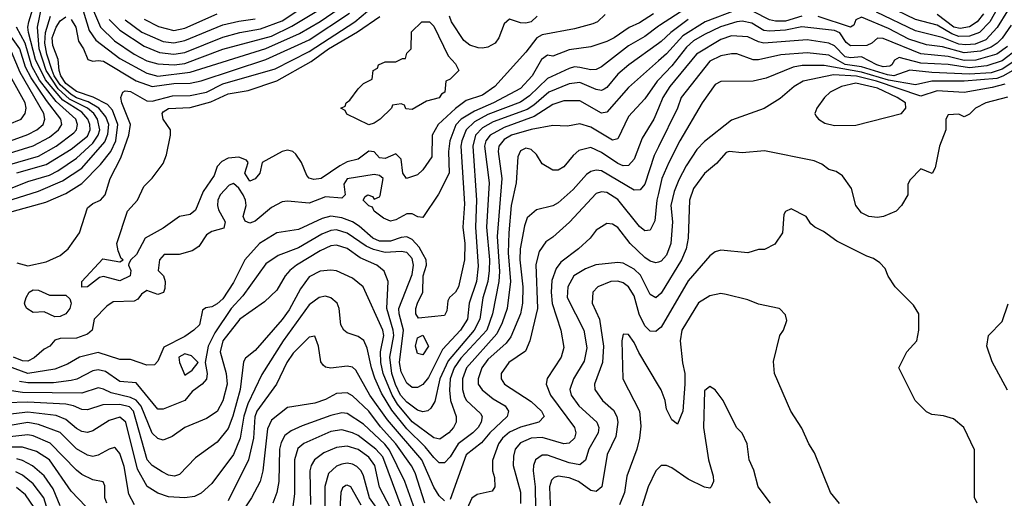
# Model space of a CAD drawing. Header units: inches. Extents: x 1793389 to 1900389, y 320802 to 470796.
# Tile 724 of 752: x 1857640 to 1861278, y 453488 to 455257. Entities that reach past the tile are written whole.
import ezdxf

# ---------------------------------------------------------------- set-up
doc = ezdxf.new("R2010")
doc.units = ezdxf.units.IN
doc.header["$MEASUREMENT"] = 0
doc.layers.add('B8455', color=7, linetype='Continuous')
doc.layers.add('B8465', color=7, linetype='Continuous')

msp = doc.modelspace()

# ---------------------------------------------------------------- linework, layer by layer
at = {"layer": 'B8455', "color": 2}
for points, elevation in [([(1857630, 454691.1), (1857738, 454722), (1857830, 454778.5), (1857890, 454826.5), (1857899.8, 454850), (1857899.3, 454870), (1857891.6, 454890), (1857870, 454915.2), (1857799.8, 454959.8), (1857735.3, 455035.3), (1857698.8, 455110), (1857672.3, 455210), (1857669.8, 455230), (1857673.6, 455250), (1857747.5, 455490), (1857742.2, 455590), (1857729.3, 455630), (1857715, 455655), (1857695.8, 455675.8), (1857585.3, 455745.3)], 322), ([(1857606.1, 454633.9), (1857670, 454659.6), (1857750, 454682.8), (1857781.5, 454698.5), (1857850, 454744.9), (1857910, 454801.3), (1857929.8, 454830), (1857936.5, 454850), (1857927.2, 454890), (1857913.5, 454910), (1857890.8, 454930), (1857824, 454964), (1857781.7, 455001.7), (1857737.3, 455070), (1857711.6, 455150), (1857706.3, 455230), (1857730.6, 455350), (1857773.8, 455490), (1857763.8, 455590), (1857751.9, 455631.9), (1857738.7, 455658.7), (1857711.8, 455691.8), (1857650, 455727.1), (1857615.7, 455755.7)], 318), ([(1857630, 454358), (1857670, 454347.3), (1857737.5, 454362.5), (1857790, 454386), (1857819, 454410), (1857861.2, 454470), (1857890, 454562), (1857910, 454578), (1857938, 454590), (1857955.3, 454610), (1857974, 454670), (1858013.6, 454746.4), (1858043.1, 454830), (1858049.7, 454870), (1858017.4, 454950), (1858014, 454970), (1858021.2, 454990), (1858030, 454994.4), (1858050, 454991.7), (1858110, 454958), (1858130, 454955.8), (1858204.4, 454975.6), (1858270, 454976.9), (1858330, 454989.2), (1858390, 455020.7), (1858584.4, 455075.6), (1858710, 455139.7), (1858878.9, 455250), (1858972.2, 455327.8)], 306), ([(1857874.2, 455290), (1857897.1, 455217.1), (1857921.5, 455181.5), (1858010, 455114), (1858110, 455059.1), (1858150, 455049.2), (1858270, 455063.2), (1858550, 455151.1), (1858673.4, 455206.6), (1858750, 455250.2), (1858820.8, 455299.2)], 314), ([(1857912.2, 455290), (1857938.3, 455230), (1857990, 455179), (1858062.4, 455130), (1858110, 455105.5), (1858150, 455093.6), (1858210.2, 455090.2), (1858250, 455095.5), (1858390, 455147.9), (1858570, 455196.5), (1858646, 455234), (1858805.4, 455330)], 318), ([(1857970, 455257.6), (1858010, 455218.3), (1858099.5, 455159.5), (1858156.3, 455136.3), (1858210, 455130.2), (1858250, 455136.5), (1858390, 455192.4), (1858454, 455210), (1858530, 455223.2), (1858610, 455253.4), (1858690, 455306)], 322), ([(1857516.9, 454563.1), (1857710, 454624), (1857798.5, 454661.5), (1857870, 454708.9), (1857954.3, 454805.7), (1857965.7, 454834.3), (1857969, 454870), (1857958, 454898), (1857932, 454930), (1857893.5, 454953.5), (1857850, 454969), (1857830, 454980.9), (1857790, 455016.8), (1857767.8, 455050), (1857760.2, 455070), (1857739.9, 455130), (1857732.5, 455170), (1857734.9, 455210), (1857753.6, 455270)], 314), ([(1857590, 454542.3), (1857736.8, 454583.2), (1857810, 454614.6), (1857870, 454651.8), (1857938.4, 454721.6), (1857976.4, 454770), (1857995.3, 454810), (1858002.9, 454870), (1857982.5, 454922.5), (1857964.3, 454944.3), (1857911.1, 454971.1), (1857850, 454991.6), (1857810, 455022), (1857792.3, 455050), (1857785.7, 455070), (1857781.8, 455110), (1857762.5, 455162.5), (1857760.6, 455190), (1857774.8, 455230), (1857790, 455253), (1857810, 455268.2)], 310), ([(1859981.5, 455278.5), (1859930, 455245.4), (1859891.3, 455228.7), (1859836.3, 455190), (1859810, 455176.9), (1859750, 455157), (1859670, 455146), (1859610, 455122), (1859590, 455126), (1859567.7, 455110), (1859534, 455050), (1859490, 455003), (1859390.4, 454950), (1859320.4, 454919.5), (1859270.9, 454889.1), (1859251.8, 454868.2), (1859228.9, 454810), (1859224, 454770), (1859226.4, 454690), (1859188, 454612), (1859130, 454526), (1859111.6, 454528.4), (1859090, 454539.3), (1859070, 454539.5), (1859030, 454518), (1859010, 454512.7), (1858984.1, 454524.1), (1858950, 454549), (1858944, 454564), (1858930, 454569.2), (1858909, 454590), (1858916.4, 454603.6), (1858926, 454610), (1858943.6, 454603.6), (1858950, 454594), (1858970, 454602), (1858972.5, 454607.5), (1858982.7, 454670), (1858970, 454680.9), (1858950, 454685.1), (1858850, 454669.2), (1858838, 454650), (1858842.8, 454610), (1858830, 454597.2), (1858770, 454602), (1858710, 454579.5), (1858630, 454587), (1858610, 454584.5), (1858570, 454563.7), (1858510, 454512.7), (1858490, 454505.2), (1858473.2, 454513.2), (1858465.2, 454530), (1858476.2, 454570), (1858474.7, 454590), (1858465.4, 454610), (1858450, 454634.7), (1858430, 454651.6), (1858413.7, 454646.3), (1858380.5, 454610), (1858372.7, 454590), (1858370.5, 454570), (1858374.9, 454554.9), (1858398.8, 454510), (1858393.7, 454486.3), (1858350, 454474.5), (1858330, 454462.7), (1858301.3, 454418.7), (1858277.4, 454402.6), (1858229.5, 454389.5), (1858174, 454390), (1858156, 454370), (1858152, 454330), (1858170.8, 454310.8), (1858177.3, 454290), (1858176.8, 454263.2), (1858170.8, 454249.2), (1858150, 454241.2), (1858110, 454256), (1858090, 454242.7), (1858076.2, 454223.8), (1858063.1, 454216.9), (1857985.5, 454214.5), (1857961.6, 454198.4), (1857914.8, 454150), (1857907.3, 454110), (1857890, 454095.1), (1857850, 454079.6), (1857790, 454079), (1857770, 454073.2), (1857751.3, 454050), (1857730, 454039.5), (1857693.2, 454006.8), (1857670, 453995.1), (1857650, 453996.4), (1857617.6, 454010)], 306), ([(1857830, 455258), (1857847.2, 455230), (1857857.6, 455177.6), (1857875.5, 455150), (1857891.3, 455110), (1857910, 455103.8), (1857930, 455107), (1857950, 455103.6), (1858070, 455031.3), (1858130, 455010.2), (1858210, 455021.5), (1858270, 455022.4), (1858310, 455031.3), (1858550, 455110.2), (1858710, 455182.8), (1858858.7, 455281.3)], 310), ([(1859803.4, 455276.6), (1859774.8, 455250), (1859758, 455242), (1859690, 455223.6), (1859570, 455201.7), (1859550.4, 455190), (1859510, 455137), (1859395.5, 455010), (1859350, 454978.4), (1859290, 454958.7), (1859250, 454929.7), (1859186, 454870), (1859164.6, 454830), (1859163.1, 454750), (1859130, 454702), (1859110, 454684.5), (1859069, 454670), (1859055.1, 454690), (1859050, 454742), (1859030, 454761.2), (1858990, 454744.5), (1858970, 454747), (1858950, 454769.2), (1858930, 454771.8), (1858890, 454742), (1858850, 454731.6), (1858822.6, 454717.4), (1858754, 454670), (1858726.7, 454666.7), (1858710, 454672), (1858701.5, 454681.5), (1858681.6, 454730), (1858660.1, 454760.1), (1858649.6, 454769.6), (1858630, 454775.1), (1858610, 454769.6), (1858536, 454730), (1858527.3, 454690), (1858510, 454669.3), (1858490, 454660.9), (1858472, 454690), (1858484, 454730), (1858477.5, 454737.5), (1858449.6, 454749.6), (1858410, 454745.4), (1858386.5, 454733.5), (1858370, 454714.5), (1858358.6, 454681.4), (1858317.4, 454622.6), (1858290, 454553.2), (1858270, 454537.2), (1858230, 454529.6), (1858170, 454486.6), (1858103.8, 454450), (1858071.2, 454388.8), (1858050.6, 454370), (1858043.6, 454356.4), (1858042, 454350), (1858050.4, 454330.4), (1858047.7, 454310), (1858010, 454291.5), (1857950, 454308.2), (1857935.1, 454304.9), (1857890, 454269.5), (1857870, 454269), (1857869.2, 454290), (1857947, 454373), (1858010, 454362.8), (1858022, 454370), (1858014.8, 454374.8), (1858003.3, 454403.3), (1857999.5, 454430), (1858038.7, 454550), (1858075.1, 454590), (1858099, 454641), (1858130, 454671.3), (1858170, 454726), (1858182, 454758), (1858197.4, 454830), (1858197.6, 454850), (1858169.8, 454889.8), (1858166, 454910), (1858170, 454916.4), (1858190, 454928.7), (1858270, 454932.8), (1858346.6, 454953.4), (1858410, 454983.2), (1858484.2, 454995.8), (1858590, 455031.3), (1858716.9, 455103.1), (1858781.1, 455150), (1858887.8, 455212.2), (1858970.6, 455269.4)], 302), ([(1858030, 455257.4), (1858091.7, 455211.7), (1858170, 455177.3), (1858210, 455171.4), (1858250, 455180.2), (1858390, 455238), (1858450, 455252.3), (1858510, 455260.2)], 326), ([(1858099.7, 455259.7), (1858152.8, 455232.8), (1858210, 455217.3), (1858250, 455225.5), (1858370, 455279.1)], 330), ([(1859552, 455270), (1859530, 455249.3), (1859510, 455244), (1859490, 455245.2), (1859450, 455259), (1859430, 455242), (1859410.5, 455190), (1859396.3, 455170), (1859370, 455156.2), (1859350, 455151.8), (1859333.8, 455153.8), (1859303.3, 455163.3), (1859280.9, 455180.9), (1859235.3, 455250), (1859228, 455270)], 298), ([(1857450, 454677.3), (1857710, 454752.4), (1857775.1, 454790), (1857840.5, 454839.5), (1857849.7, 454850), (1857853.7, 454870), (1857846.9, 454890), (1857774.7, 454954.7), (1857713.5, 455033.5), (1857685.2, 455085.2), (1857660.5, 455170), (1857628.8, 455230)], 326), ([(1860000, 455233.4), (1859950, 455195.8), (1859890, 455160.5), (1859790, 455083.6), (1859770, 455073.6), (1859750, 455071.5), (1859710, 455081.1), (1859690, 455082.6), (1859670, 455077.4), (1859590, 455039.7), (1859523.8, 454976.2), (1859490, 454952), (1859370, 454906.3), (1859320.6, 454879.4), (1859290.2, 454849.8), (1859273.6, 454810), (1859270.2, 454790), (1859283.6, 454576.4), (1859277, 454490), (1859284.6, 454430), (1859283, 454370), (1859261.7, 454270), (1859250.2, 454249.8), (1859228, 454230), (1859222, 454218), (1859218.5, 454181.4), (1859210, 454164.5), (1859114, 454154), (1859103.7, 454170), (1859103.6, 454190), (1859109.6, 454210), (1859129.7, 454250.3), (1859131, 454310), (1859143.5, 454350), (1859142, 454370), (1859131.2, 454390), (1859116.3, 454416.3), (1859090, 454445.4), (1859070, 454454.3), (1859050, 454452.6), (1859010, 454438.2), (1858970, 454438.8), (1858944.7, 454450), (1858894.5, 454494.5), (1858869.8, 454509.8), (1858830, 454525.1), (1858790, 454531.1), (1858757.8, 454522.2), (1858670, 454481.6), (1858590, 454469.5), (1858525.5, 454430), (1858472.2, 454370), (1858430, 454286), (1858390, 454225.1), (1858370, 454206.6), (1858350, 454196), (1858327.5, 454192.5), (1858316, 454184), (1858304, 454130), (1858283.8, 454110), (1858250, 454085.7), (1858173, 454047), (1858150, 453995.3), (1858138.4, 453981.6), (1858110, 453980.5), (1858050, 454000.7), (1858010, 454001.6), (1857930, 454027.6), (1857861, 454010), (1857816.5, 453983.5), (1857770, 453965.7), (1857670, 453949.8), (1857537.7, 453997.7)], 310), ([(1857530, 454741.2), (1857690, 454791.4), (1857750, 454822.8), (1857783, 454850), (1857795.4, 454870), (1857792.4, 454890), (1857738.7, 454958.7), (1857682.3, 455042.3), (1857661.5, 455081.5), (1857640.2, 455150), (1857598, 455210)], 330), ([(1860000, 455169.1), (1859890.5, 455090), (1859850, 455056.2), (1859810, 455007), (1859799.2, 455000.8), (1859790, 454996.2), (1859770, 454999.6), (1859710, 455025.1), (1859670, 455019.7), (1859594.9, 454990), (1859539.2, 454940.8), (1859514.8, 454925.2), (1859390, 454879.3), (1859350, 454857.6), (1859324.7, 454830), (1859314.4, 454790), (1859328, 454590), (1859324.2, 454490), (1859334.1, 454345.9), (1859327.6, 454290), (1859300.9, 454210), (1859294.6, 454150), (1859268.5, 454110), (1859202, 454038), (1859150, 453935.1), (1859130, 453909.4), (1859110, 453898), (1859090, 453898), (1859070, 453913.2), (1859050, 453956), (1859043.8, 453990), (1859058.7, 454110), (1859041.5, 454170), (1859041, 454190), (1859090, 454316), (1859095.3, 454350), (1859090, 454375.1), (1859070, 454397.4), (1859050, 454400.4), (1858990, 454397.2), (1858947.5, 454407.5), (1858920.2, 454420.2), (1858850, 454468.5), (1858810, 454481), (1858790, 454478.5), (1858755.8, 454464.2), (1858670, 454414.3), (1858594.6, 454385.4), (1858550, 454355.1), (1858463.9, 454236.1), (1858420.9, 454190), (1858360.5, 454099.5), (1858336.5, 454050), (1858324.7, 453990), (1858333, 453950), (1858330, 453929), (1858314.8, 453910), (1858277.1, 453882.9), (1858250.3, 453849.7), (1858170, 453818), (1858150, 453818), (1858070, 453915.3), (1858010, 453919.6), (1857957.4, 453957.4), (1857930, 453963.5), (1857910, 453958.9), (1857851.3, 453928.7), (1857830, 453923.5), (1857764.8, 453915.2), (1857670, 453914.8), (1857639.8, 453919.8)], 314), ([(1857550, 454790.3), (1857670, 454833.1), (1857703.7, 454850), (1857727.3, 454870), (1857733.3, 454890), (1857729.7, 454910), (1857641.7, 455061.7), (1857610, 455138.7)], 334), ([(1860000, 455104.7), (1859890, 455007), (1859810, 454915.1), (1859790, 454912), (1859710, 454956.9), (1859650, 454956.9), (1859610, 454944.4), (1859540.3, 454899.7), (1859430, 454858.9), (1859378.7, 454830), (1859362.7, 454810), (1859357.3, 454790), (1859374.7, 454654.7), (1859364.9, 454490), (1859375.9, 454370), (1859375.2, 454330), (1859369.2, 454290), (1859351.2, 454228.8), (1859340.2, 454150), (1859319, 454110), (1859223.1, 453996.9), (1859192.9, 453930), (1859173.9, 453846.1), (1859159.2, 453820.8), (1859148.5, 453811.5), (1859130, 453807.8), (1859110, 453814.3), (1859070, 453843.1), (1859047.4, 453870), (1859028.4, 453908.4), (1859014.6, 453950), (1859007.3, 454010), (1859022, 454090), (1859020.3, 454110), (1858996.8, 454190), (1859000.9, 454290), (1858987.2, 454327.2), (1858959.3, 454350), (1858897.6, 454377.6), (1858850, 454411.3), (1858810, 454424.2), (1858790, 454421.3), (1858750, 454403), (1858663, 454350), (1858638, 454330), (1858620.5, 454310), (1858590, 454257.2), (1858545.1, 454214.9), (1858453, 454150), (1858390.3, 454070), (1858380.8, 454030), (1858402.3, 453950), (1858406, 453910), (1858390, 453849), (1858370, 453809.4), (1858330, 453782.7), (1858250, 453749.3), (1858203.4, 453716.6), (1858170, 453702.7), (1858150, 453709.3), (1858130, 453729.5), (1858088.6, 453828.6), (1858070.5, 453850.5), (1858050, 453861.1), (1857978, 453878), (1857950, 453891.2), (1857930, 453896.3), (1857870, 453876.4), (1857650, 453879.8), (1857610, 453885.1)], 318), ([(1857548.7, 454850), (1857646, 454890), (1857660.7, 454910), (1857663.6, 454930), (1857659.7, 454950), (1857604.2, 455050)], 338), ([(1860000, 455035.2), (1859994.9, 455030), (1859950, 454964.5), (1859890, 454899.3), (1859850, 454817.2), (1859830, 454812), (1859750, 454859.7), (1859710, 454872), (1859664.1, 454864.1), (1859610, 454866.6), (1859530, 454850.9), (1859457.3, 454830), (1859430, 454814.3), (1859410.4, 454790), (1859407.6, 454770), (1859421.3, 454670), (1859404.6, 454455.4), (1859412.9, 454327.1), (1859410.2, 454290), (1859386.7, 454170), (1859365.8, 454110), (1859270, 454005.7), (1859245.8, 453970), (1859230.2, 453930), (1859228.1, 453888.1), (1859231.6, 453850), (1859252.4, 453790), (1859253, 453770), (1859243, 453750), (1859225.5, 453730), (1859192.9, 453707.1), (1859170, 453711.6), (1859090, 453771.1), (1859036.2, 453836.2), (1859016, 453870), (1858982.9, 453950), (1858974.2, 453990), (1858972.8, 454030), (1858986, 454090), (1858982.3, 454110), (1858909.6, 454269.6), (1858870, 454302), (1858810.8, 454329.2), (1858790, 454332), (1858750, 454327.3), (1858710, 454306.6), (1858677.5, 454262.5), (1858635.1, 454184.9), (1858610, 454149.5), (1858510, 454034), (1858474, 454006), (1858467.5, 453992.5), (1858455.2, 453890), (1858428.1, 453791.9), (1858410, 453746), (1858370, 453695.1), (1858290, 453637.2), (1858230, 453576), (1858212, 453570), (1858190, 453574), (1858165.9, 453585.9), (1858130, 453609.6), (1858111.5, 453630), (1858060.3, 453810), (1858045.9, 453825.9), (1858010, 453835), (1857946.7, 453833.3), (1857890, 453815.1), (1857870, 453816.9), (1857839, 453830), (1857810, 453835.6), (1857670, 453843.5), (1857590, 453841.5)], 322), ([(1860000, 454930.5), (1859983.1, 454890), (1859940.3, 454819.7), (1859910, 454741.2), (1859890, 454718), (1859870, 454717.6), (1859850, 454726), (1859790, 454766), (1859750, 454785.1), (1859706, 454774), (1859684.6, 454755.4), (1859650, 454713.2), (1859630, 454701.2), (1859610, 454701.2), (1859570, 454724), (1859550, 454759), (1859530, 454778), (1859510, 454782), (1859490, 454772.3), (1859480.4, 454750), (1859474.6, 454654.6), (1859456.5, 454570), (1859447.1, 454470), (1859444.5, 454395.5), (1859453.6, 454290), (1859440.9, 454190), (1859423.1, 454136.9), (1859403.4, 454096.6), (1859290.3, 453970), (1859275.6, 453930), (1859276, 453890), (1859283.7, 453863.7), (1859290.5, 453850), (1859342, 453802), (1859348.2, 453790), (1859344.9, 453770), (1859333.4, 453750), (1859314, 453730), (1859260.3, 453690), (1859230, 453640.9), (1859210, 453619.5), (1859190, 453619.5), (1859170, 453638.4), (1859138.3, 453678.3), (1859070, 453744.7), (1859014.5, 453814.5), (1858976.6, 453876.6), (1858952.1, 453932.1), (1858939.3, 453970), (1858923.5, 454043.5), (1858911.5, 454071.5), (1858890, 454086), (1858850, 454099.3), (1858837.2, 454110), (1858827, 454130), (1858820.9, 454190), (1858812.7, 454210), (1858790, 454229.3), (1858770, 454235.1), (1858746, 454230), (1858710, 454202.9), (1858613.4, 454070), (1858534.8, 453945.2), (1858483, 453837), (1858468.6, 453791.4), (1858454.9, 453710), (1858430.2, 453649.8), (1858350, 453542.7), (1858310, 453506.6), (1858285.5, 453494.5), (1858250.4, 453489.6), (1858190, 453493.3), (1858150, 453507.3), (1858111.2, 453531.2), (1858075.7, 453595.7), (1858032.3, 453770), (1858010, 453787.6), (1857970, 453775.6), (1857910, 453737), (1857890, 453731.6), (1857870, 453735.1), (1857850, 453746), (1857810, 453778.9), (1857774.6, 453794.6), (1857670, 453807.1), (1857575.6, 453795.6)], 326), ([(1860000, 454787.4), (1859984.4, 454755.6), (1859950, 454649.2), (1859932, 454628), (1859910, 454627), (1859790, 454698.7), (1859770, 454701.6), (1859750, 454696.2), (1859734.7, 454685.3), (1859684.9, 454630), (1859630, 454580.9), (1859610, 454569.5), (1859550, 454554), (1859515.2, 454524.8), (1859504.6, 454495.4), (1859489.1, 454410), (1859487.9, 454370), (1859499.6, 454270), (1859498.3, 454210), (1859490.3, 454170), (1859455.3, 454084.7), (1859437.8, 454062.2), (1859370, 454001.6), (1859347.4, 453970), (1859333.4, 453930), (1859334, 453910), (1859349.1, 453889.1), (1859390, 453855.3), (1859433.4, 453830), (1859445.5, 453810), (1859441.6, 453790), (1859377, 453730), (1859346.3, 453693.7), (1859290, 453649.4), (1859230, 453484)], 330), ([(1860000, 454614.3), (1859994.3, 454590), (1859986.7, 454513.3), (1859970, 454479), (1859950, 454477.2), (1859930, 454492.3), (1859850, 454593.3), (1859810, 454618), (1859790, 454621.6), (1859770, 454614.5), (1859671.5, 454508.5), (1859610, 454453.2), (1859583.8, 454436.2), (1859559.3, 454400.7), (1859547.3, 454352.7), (1859553.1, 454190), (1859525.5, 454070), (1859508.3, 454031.7), (1859447.7, 453990), (1859419.1, 453950), (1859418.8, 453938.8), (1859418.8, 453930), (1859430.7, 453910), (1859530, 453846), (1859567.7, 453810), (1859577.3, 453790), (1859558, 453770), (1859490, 453751.1), (1859450, 453732.4), (1859423.7, 453710), (1859408.8, 453690), (1859387.3, 453627.3), (1859386.8, 453590), (1859394.8, 453565.2), (1859396, 453530), (1859385.4, 453514.6), (1859330, 453502.7), (1859310, 453489.2), (1859291.7, 453448.3)], 334), ([(1860000, 454361.3), (1859990, 454358), (1859970, 454364.5), (1859950, 454378.4), (1859896.2, 454430), (1859850, 454489.2), (1859830, 454501.2), (1859810, 454504), (1859770, 454479), (1859747.3, 454450), (1859704.9, 454410), (1859638.9, 454361.1), (1859622.7, 454337.2), (1859606.5, 454293.5), (1859604, 454250), (1859608, 454208), (1859639.3, 454110), (1859650, 454046), (1859640.5, 454010), (1859588.5, 453931.5), (1859585.5, 453910), (1859601.3, 453870), (1859690.4, 453750), (1859694.9, 453730), (1859690.4, 453710), (1859670, 453692.3), (1859650, 453689.6), (1859570, 453713.5), (1859530, 453711), (1859490, 453693.3), (1859470.4, 453670), (1859464.1, 453644.1), (1859463.1, 453610), (1859490.3, 453510.3), (1859490, 453469)], 338), ([(1860000, 454237.7), (1859990, 454229.3), (1859970, 454241.2), (1859933.4, 454313.4), (1859910, 454335.1), (1859870, 454357.6), (1859850, 454359.6), (1859768.7, 454351.3), (1859730, 454336.2), (1859688, 454310), (1859664.9, 454270), (1859663.1, 454230), (1859723.8, 454110), (1859735.3, 454044.7), (1859725.1, 453994.9), (1859686, 453930), (1859672.7, 453890), (1859678, 453870), (1859706, 453830), (1859772.7, 453770), (1859779.5, 453750), (1859777, 453730), (1859743.1, 453670), (1859730, 453629), (1859710, 453612.3), (1859670, 453619.7), (1859590, 453647.8), (1859570, 453647.3), (1859546, 453630), (1859538.4, 453610), (1859537, 453590), (1859544, 453530), (1859546, 453450)], 342), ([(1860000, 454113.2), (1859990, 454105.2), (1859970, 454106), (1859950, 454126), (1859928.6, 454168.6), (1859910, 454237.2), (1859889.7, 454269.7), (1859870, 454285.1), (1859850, 454291.3), (1859824.7, 454290), (1859776, 454270), (1859757.3, 454250), (1859755.5, 454210), (1859781.7, 454150), (1859797, 454050), (1859793.7, 453990), (1859763.8, 453910), (1859765.5, 453890), (1859793.4, 453850), (1859833.8, 453813.8), (1859846.7, 453790), (1859850.4, 453770), (1859842.9, 453717.1), (1859810.3, 453649.7), (1859790.5, 453530), (1859770, 453512.7), (1859750, 453517), (1859704.5, 453550), (1859670, 453564.4), (1859630, 453569.6), (1859614.4, 453565.6), (1859604.8, 453555.2), (1859597, 453530), (1859603.7, 453370)], 346), ([(1860000, 453905.7), (1859927.3, 454027.3), (1859910, 454064), (1859890, 454093.2), (1859870, 454095.3), (1859864.4, 454070), (1859868, 453930), (1859930.4, 453810.4), (1859935.2, 453755.2), (1859930.5, 453710), (1859920.5, 453670), (1859883, 453570), (1859874.9, 453510), (1859855.8, 453464.2)], 350), ([(1859210, 453479), (1859190, 453497.2), (1859170, 453529.3), (1859126.2, 453630), (1858998.8, 453778.8), (1858933.7, 453870), (1858881.7, 453961.7), (1858870, 453972.3), (1858850, 453977), (1858789.4, 453969.4), (1858770, 453973.2), (1858760.7, 453980.7), (1858752.3, 453992.3), (1858743.7, 454050), (1858730, 454088), (1858710, 454084), (1858650, 454024.5), (1858627, 453990), (1858588.4, 453910), (1858516.5, 453810), (1858509, 453789), (1858504, 453710), (1858485.3, 453630), (1858410, 453479.3)], 330), ([(1859136.8, 453470), (1859101.8, 453581.8), (1859088, 453608), (1859029.8, 453690), (1858972.6, 453752.6), (1858929.7, 453810), (1858870, 453867.3), (1858850, 453878.4), (1858810, 453875.6), (1858770, 453854), (1858730, 453839.6), (1858630, 453823.7), (1858570, 453777), (1858555.6, 453744.4), (1858538, 453590), (1858528.4, 453550), (1858497.1, 453490), (1858456.4, 453430)], 334), ([(1859106.2, 453430), (1859063.5, 453550), (1859006.2, 453666.2), (1858988.6, 453688.6), (1858910, 453762), (1858850, 453801.3), (1858830, 453804.7), (1858790, 453794.3), (1858684, 453756), (1858643, 453737), (1858620.2, 453719.8), (1858605.5, 453694.5), (1858599.6, 453670), (1858597, 453550), (1858590.3, 453509.7), (1858574.9, 453470)], 338), ([(1858064.6, 453464.6), (1858043.3, 453503.3), (1858025.5, 453605.5), (1858010, 453654), (1857993.4, 453673.4), (1857990, 453676), (1857970, 453669.3), (1857930, 453647), (1857910, 453642.9), (1857890, 453647.3), (1857850, 453671.6), (1857790, 453731.2), (1857710, 453760.4), (1857670, 453768.7), (1857590, 453754.8)], 330), ([(1859112.4, 453290), (1858981.6, 453641.6), (1858955.8, 453670), (1858890, 453719.7), (1858870, 453729.7), (1858830, 453741.1), (1858790, 453735.4), (1858690, 453691.3), (1858667.9, 453672.1), (1858655.3, 453630), (1858655.8, 453504.2), (1858645.5, 453430)], 342), ([(1857962, 453470), (1857954, 453490), (1857954.8, 453534.8), (1857949, 453549), (1857910, 453557), (1857870, 453576.2), (1857850, 453591.6), (1857752.4, 453692.4), (1857690, 453718.5), (1857670, 453722.2), (1857570, 453711.9)], 334), ([(1857911.5, 453430), (1857830, 453514.5), (1857750.7, 453630.7), (1857701.6, 453661.6), (1857650, 453676.8), (1857610, 453677.8)], 338), ([(1859010, 453452), (1858970, 453529.2), (1858952.3, 453610), (1858930, 453640.5), (1858890, 453668.3), (1858850, 453680.5), (1858810, 453676.3), (1858763.7, 453656.3), (1858729.1, 453630.9), (1858717, 453610), (1858711.8, 453590), (1858714.4, 453465.6)], 346), ([(1857790, 453460.9), (1857763.7, 453523.7), (1857730, 453571.8), (1857687.9, 453607.9), (1857650, 453628.4), (1857630, 453634.2)], 342), ([(1857754, 453410), (1857729.7, 453490), (1857690, 453541.3), (1857650, 453574), (1857625.9, 453585.9)], 346), ([(1858973.4, 453433.4), (1858932.3, 453490), (1858910.8, 453570.8), (1858901.3, 453590), (1858886.1, 453606.1), (1858870, 453614.7), (1858850, 453618), (1858830, 453614.7), (1858810, 453607.3), (1858780.5, 453579.5), (1858767.7, 453532.2), (1858767.6, 453430)], 350), ([(1860000, 453599), (1859990.5, 453589.5), (1859961.6, 453530), (1859930.3, 453429.7)], 354), ([(1857693.9, 453453.9), (1857661.3, 453501.3), (1857628.3, 453528.3)], 350), ([(1858902.3, 453462.3), (1858864, 453530), (1858850, 453537), (1858845.1, 453534.9), (1858833, 453527), (1858826.4, 453510), (1858819.6, 453390)], 354)]:
    msp.add_lwpolyline(points, dxfattribs=dict(at, elevation=elevation))
for points, elevation in [([(1859090, 454926), (1859067.3, 454927.3), (1859062, 454942), (1859050, 454946), (1859018, 454942), (1859014, 454930), (1858971.3, 454890), (1858950, 454875.3), (1858930, 454869), (1858848.4, 454908.4), (1858842, 454922), (1858826, 454930), (1858842, 454938), (1858846, 454950), (1858860.4, 454959.6), (1858890, 455002), (1858910, 455022), (1858942, 455038), (1858946, 455070), (1858962, 455078), (1858966, 455090), (1858990, 455102), (1859030, 455102), (1859054, 455114), (1859066, 455114), (1859070, 455134), (1859086, 455150), (1859087.3, 455212.7), (1859126, 455250), (1859154, 455250), (1859170, 455234), (1859223.6, 455123.6), (1859250, 455094), (1859262, 455070), (1859230, 455038), (1859214, 455030), (1859211, 454990), (1859198, 454982), (1859190, 454969), (1859143.6, 454956.4)], 298), ([(1857750, 454238.8), (1857810, 454238.8), (1857824.9, 454224.9), (1857830.7, 454210), (1857825.5, 454190), (1857810, 454169.6), (1857790, 454159.6), (1857770, 454158.4), (1857730, 454177.2), (1857690, 454175.3), (1857666, 454190), (1857660.4, 454200.4), (1857658, 454210), (1857664, 454230), (1857675.3, 454250), (1857690, 454258.8), (1857710, 454257.3)], 302), ([(1859130, 454019), (1859110, 454024), (1859102, 454050), (1859110, 454081), (1859130, 454090.8), (1859150.4, 454050)], 310), ([(1858250, 454022), (1858228.5, 454010), (1858230.4, 453990), (1858250, 453942.8), (1858277.6, 453962.4), (1858299, 453990), (1858275.3, 454015.3)], 314)]:
    msp.add_lwpolyline(points, close=True, dxfattribs=dict(at, elevation=elevation))
at = {"layer": 'B8465', "color": 2}
for points, elevation in [([(1861280.2, 455370), (1861262.9, 455317.1), (1861224.7, 455250), (1861186.7, 455210), (1861150, 455196.2), (1861110, 455195.4), (1861084.5, 455204.5), (1861030, 455236.8), (1860950, 455258.7), (1860847.6, 455307.6), (1860670, 455356.1), (1860642.5, 455357.5), (1860596.5, 455343.5), (1860530, 455342.4), (1860490, 455317.2), (1860470, 455310.9), (1860450, 455314), (1860403.9, 455343.9), (1860373, 455353), (1860250, 455357), (1860165.8, 455334.2), (1860101, 455299), (1860003.8, 455236.2), (1860000, 455233.4)], 310), ([(1860290, 455293.3), (1860172.7, 455250), (1860090, 455198), (1860029.3, 455130.7), (1860000, 455104.7)], 318), ([(1860530, 455269.8), (1860470, 455252.1), (1860432.2, 455252.2), (1860410, 455256.8), (1860350, 455287.7)], 318), ([(1861302.9, 455237.1), (1861270, 455189.7), (1861251.6, 455170), (1861230, 455155.5), (1861190, 455140.6), (1861130, 455135), (1861050, 455156.5), (1860990, 455164.8), (1860925.7, 455185.7), (1860850, 455224.5), (1860750, 455267.3), (1860730, 455257.2), (1860722.5, 455237.5), (1860710, 455229.6), (1860590, 455268.7)], 318), ([(1861290.1, 455289.9), (1861252, 455228), (1861210, 455182.8), (1861170, 455167.4), (1861135.9, 455164.1), (1861110, 455167.1), (1861049, 455191), (1860950, 455216.1), (1860805.3, 455285.3)], 314), ([(1861201.1, 455278.9), (1861177.7, 455250), (1861150, 455230.8), (1861115.5, 455224.5), (1861092, 455230), (1861030, 455276.5)], 306), ([(1860110, 455258.5), (1860045.3, 455210), (1860010, 455176.3), (1860000, 455169.1)], 314), ([(1861290, 455158.7), (1861250.3, 455130), (1861172.3, 455107.7), (1861130, 455106), (1861070, 455121), (1860970, 455130.8), (1860830, 455188.3), (1860810, 455189.6), (1860788, 455170), (1860770, 455161.5), (1860710, 455161), (1860693.6, 455173.6), (1860670, 455208.2), (1860650, 455217.1), (1860530, 455230.8), (1860470, 455218.5), (1860410, 455215.1), (1860390, 455217.7), (1860344.7, 455244.7), (1860310, 455252.1), (1860290, 455249.7), (1860229.4, 455230.6), (1860170, 455202.2), (1860130, 455179.2), (1860103.6, 455156.4), (1860050, 455086.3), (1860000, 455035.2)], 322), ([(1861327.9, 455150), (1861270, 455105.8), (1861213.1, 455086.8), (1861150, 455079.9), (1861070, 455092), (1860970, 455097), (1860890, 455117.4), (1860871.8, 455108.2), (1860863, 455090), (1860855, 455085), (1860830, 455083.7), (1860807.6, 455090), (1860750, 455120.4), (1860710, 455115.8), (1860690, 455120.3), (1860650, 455161.1), (1860630, 455171.1), (1860550, 455182.7), (1860390, 455170.9), (1860370, 455175.1), (1860330, 455194.3), (1860270, 455197.7), (1860230, 455184), (1860140.4, 455130), (1860042, 455010), (1860016.5, 454970), (1860000, 454930.5)], 326), ([(1861354, 455130), (1861270, 455075), (1861230, 455061.5), (1861150, 455056.2), (1861010, 455062.3), (1860929.2, 455070.8), (1860870, 455049.9), (1860847, 455053), (1860750, 455083.6), (1860690, 455091.2), (1860630, 455126.6), (1860550, 455134.7), (1860452.6, 455127.4), (1860370, 455109.6), (1860350, 455109.6), (1860290, 455131.6), (1860270, 455131.6), (1860230, 455124.2), (1860190, 455103.6), (1860083.7, 454970), (1860070.4, 454930), (1860000, 454787.4)], 330), ([(1861370, 455104.1), (1861272.1, 455048), (1861250, 455039.5), (1861130, 455029.8), (1861010, 455029.8), (1860950, 455016), (1860850, 455033.5), (1860750, 455063.8), (1860612.1, 455087.9), (1860531.5, 455088.5), (1860498.3, 455081.7), (1860398.5, 455041.4), (1860350, 455029.6), (1860230, 455029.3), (1860210, 455017.2), (1860162, 454950), (1860079.5, 454810), (1860038.7, 454730), (1860013.1, 454670), (1860000, 454614.3)], 334), ([(1861280.5, 455019.5), (1861233.5, 455006.5), (1861130, 454988.2), (1861030, 454993.8), (1860970, 454974.8), (1860806.3, 455030), (1860731.4, 455048.6), (1860646.5, 455053.5), (1860534.8, 455030), (1860502, 455010), (1860450, 454966), (1860390.5, 454929.5), (1860270, 454886), (1860170, 454806.6), (1860142.5, 454777.5), (1860103, 454717), (1860075.1, 454664.9), (1860058.2, 454621.8), (1860046.3, 454570), (1860051.7, 454510), (1860046.3, 454430), (1860030, 454386.6), (1860010, 454364.5), (1860000, 454361.3)], 338), ([(1861290, 454971.2), (1861210, 454949.5), (1861171, 454930), (1861150, 454908), (1861130, 454898), (1861110, 454908), (1861070, 454906), (1861062, 454890), (1861062, 454850), (1861038, 454790), (1861022, 454710), (1861011.3, 454688.7), (1860970, 454706), (1860930, 454666), (1860922, 454650), (1860922, 454610), (1860898, 454570), (1860878, 454550), (1860832, 454530), (1860810, 454526), (1860778, 454530), (1860750, 454544), (1860729, 454570), (1860713.6, 454633.6), (1860680.4, 454680.4), (1860656.5, 454696.5), (1860630, 454704), (1860603.2, 454723.2), (1860575.5, 454735.5), (1860392.5, 454772.5), (1860310, 454765.2), (1860262, 454770), (1860250, 454766), (1860214.6, 454725.4), (1860170, 454689.4), (1860130, 454633.2), (1860114.9, 454590), (1860110.4, 454450), (1860102.4, 454410), (1860084.9, 454370), (1860010, 454246), (1860000, 454237.7)], 342), ([(1861178, 453470), (1861168.4, 453491.6), (1861167.3, 453667.3), (1861128.7, 453750), (1861090, 453782), (1861053.6, 453793.6), (1861010, 453798), (1860990, 453808), (1860949.1, 453849.1), (1860888, 453970), (1860918, 454030), (1860955.3, 454070), (1860962, 454110), (1860962, 454170), (1860942, 454202), (1860875.3, 454270), (1860849.1, 454309.1), (1860838, 454338), (1860818.6, 454358.6), (1860794.5, 454374.5), (1860770, 454382.7), (1860658.9, 454438.9), (1860610, 454474), (1860578, 454490), (1860563.1, 454503.1), (1860546, 454530), (1860490, 454558), (1860470, 454548), (1860462.8, 454537.2), (1860458, 454470), (1860430, 454428), (1860391.6, 454408.4), (1860370, 454408), (1860330, 454395.3), (1860230, 454405.2), (1860210, 454399), (1860190, 454384), (1860110, 454292.3), (1860010, 454121.2), (1860000, 454113.2)], 346), ([(1860668.9, 453468.9), (1860635.3, 453510), (1860576.5, 453656.5), (1860555.3, 453690), (1860530, 453748), (1860489.2, 453810), (1860429.2, 453950), (1860425.6, 453994.4), (1860449, 454090), (1860462, 454110), (1860474.6, 454145.4), (1860470, 454166), (1860448.9, 454188.9), (1860446, 454190), (1860370, 454206), (1860330, 454221.2), (1860250, 454241.2), (1860230, 454245.2), (1860190, 454236), (1860148.7, 454211.3), (1860086, 454110), (1860080.5, 454070), (1860088.7, 453988.7), (1860097.6, 453950), (1860097, 453910), (1860090.3, 453809.7), (1860070, 453762), (1860050, 453778), (1860030, 453818), (1860025.1, 453850), (1860010, 453889), (1860000, 453905.7)], 350), ([(1861290, 453888), (1861233.2, 453993.2), (1861213.2, 454050), (1861219, 454090), (1861270, 454142), (1861292.5, 454207.5)], 342), ([(1860414, 453470), (1860369, 453530), (1860352.5, 453592.5), (1860335.3, 453630), (1860328, 453690), (1860308.9, 453728.9), (1860288, 453750), (1860239, 453850), (1860210, 453888.7), (1860190, 453902), (1860170, 453886), (1860166, 453750), (1860184.9, 453630), (1860202, 453570), (1860204, 453550), (1860194.8, 453530), (1860190, 453526), (1860170, 453529.4), (1860110, 453558.4), (1860050, 453600.9), (1860030, 453609.3), (1860010, 453609), (1860000, 453599)], 354)]:
    msp.add_lwpolyline(points, dxfattribs=dict(at, elevation=elevation))
at = {"layer": 'B8465', "color": 2, "elevation": 342}
msp.add_lwpolyline([(1860730, 455022.2), (1860676, 455010), (1860634, 454990), (1860613.4, 454970), (1860584.7, 454930), (1860578, 454910), (1860582, 454902), (1860592, 454890), (1860615.3, 454875.3), (1860650, 454866), (1860730, 454867.3), (1860898, 454910), (1860914, 454930), (1860912.7, 454950), (1860882, 454970), (1860810, 455004.5)], close=True, dxfattribs=at)

doc.saveas('drawing.dxf')
